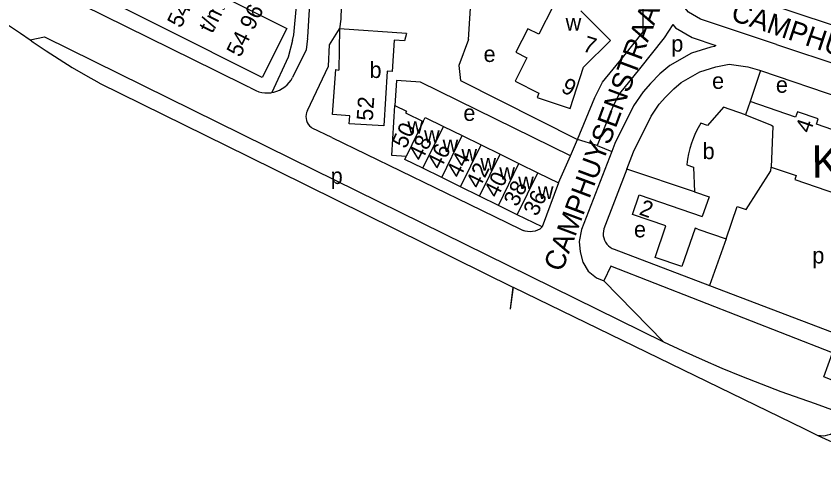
# Model space of a CAD drawing. Extents: x 159700 to 161346, y 381730 to 382922.
# Drawn here: x 160448.9 to 160648.4, y 381904.1 to 382017.6 of the extents above; entities that cross this region are included whole.
import ezdxf

# ---------------------------------------------------------------- set-up
doc = ezdxf.new("R2010")
doc.units = 0
for name, color, linetype in [('BLT_Basislijn', 7, 'Continuous'), ('BLT_Bebouwing', 7, 'Continuous'), ('BLT_Bebouwing_beschrifting', 7, 'Continuous'), ('BLT_Centroide', 7, 'Continuous'), ('BLT_Huisnummer', 7, 'Continuous'), ('BLT_Huisnummer_ tussenligend', 7, 'Continuous'), ('BLT_Huisnummer_reeks', 7, 'Continuous'), ('BLT_Onderverdeling_panden', 7, 'Continuous'), ('BLT_Straatnaam', 7, 'Continuous'), ('BLT_Vlakafsluiter', 7, 'Continuous')]:
    doc.layers.add(name, color=color, linetype=linetype)

msp = doc.modelspace()

# ---------------------------------------------------------------- linework, layer by layer
at = {"layer": 'BLT_Basislijn'}
for p, q in [((160560.55, 382011.82), (160561.47, 382025.64)), ((160517.46, 382012.97), (160518.11, 382020.15)), ((160449.95, 382013.43), (160452.33, 382011.74)), ((160452.33, 382011.74), (160455.83, 382012.49)), ((160455.83, 382012.49), (160516.77, 381982.49)), ((160517.1, 382011.58), (160517.46, 382012.97)), ((160636.62, 382010.62), (160676.49, 381997.4)), ((160632.68, 382004.19), (160630.13, 381996.56)), ((160632.68, 382004.19), (160661.34, 381994.43)), ((160469.46, 382001.05), (160506.07, 381983.01)), ((160506.76, 381999.94), (160506.02, 382000.27)), ((160526.82, 381987.61), (160522.01, 381989.98)), ((160526.82, 381987.61), (160560.77, 381971.16)), ((160592.33, 381985.67), (160587.53, 381987.15)), ((160596.01, 381984.19), (160588.48, 381964.91)), ((160506.07, 381983.01), (160571.57, 381950.73)), ((160516.77, 381982.49), (160575.81, 381953.44)), ((160599.67, 381979.82), (160594.03, 381965.09)), ((160616.37, 381974.26), (160599.67, 381979.82)), ((160560.77, 381971.16), (160573.4, 381965.04)), ((160573.4, 381965.04), (160574.12, 381964.69)), ((160624.2, 381962.59), (160620.15, 381951.07)), ((160596.55, 381960.05), (160620.15, 381951.07)), ((160575.81, 381953.44), (160608.79, 381937.16)), ((160571.57, 381950.73), (160571.62, 381950.71)), ((160571.62, 381950.71), (160643.42, 381915.76)), ((160620.15, 381951.07), (160650.43, 381939.54)), ((160646.24, 381921.97), (160652.7, 381919.55)), ((160643.42, 381915.76), (160643.55, 381915.7)), ((160643.55, 381915.7), (160646.91, 381914.06))]:
    msp.add_line(p, q, dxfattribs=at)
for points in [[(160520.83, 382012.11), (160520.92, 382012.42), (160527.41, 382120.66)], [(160642.54, 382050.16), (160642.45, 382049.95), (160632.17, 382023.66), (160633.53, 382021.46), (160634.31, 382020.85), (160657.35, 382013.14)], [(160498.2, 382004.12), (160443.07, 382031.28), (160444.45, 382034.05)], [(160636.62, 382010.62), (160617.91, 382016.89), (160614.96, 382018.61), (160613.11, 382020.7), (160612.16, 382023.68), (160612.33, 382026.15), (160612.91, 382028.38), (160610.21, 382029.12)], [(160587.53, 381987.15), (160591.79, 381997.56), (160593.7, 382001.28), (160598.94, 382007.73), (160603.71, 382013.72), (160603.84, 382025.99)], [(160431.6, 382024.13), (160434.76, 382022.52), (160437.88, 382020.84), (160440.96, 382019.09), (160444, 382017.27), (160447, 382015.38), (160449.95, 382013.43)], [(160529.14, 382019.87), (160529.05, 382016.87), (160528.74, 382014.45)], [(160520.82, 381994.28), (160526.02, 382005.25), (160526.24, 382010.55), (160528.74, 382014.45)], [(160611.02, 382015.51), (160608.93, 382012.25), (160602.84, 382004.59), (160597.91, 381998.53), (160596.34, 381995.46), (160592.33, 381985.67), (160596.01, 381984.19)], [(160611.02, 382015.51), (160611.75, 382014.69), (160615.84, 382012.31), (160621.65, 382010.36)], [(160452.33, 382011.74), (160453.08, 382011.21), (160456.25, 382009.06), (160459.46, 382006.97), (160462.72, 382004.95), (160466.02, 382003), (160469.35, 382001.11), (160469.46, 382001.05)], [(160520.83, 382012.11), (160520.53, 382009.28), (160517.13, 382002.43)], [(160560.55, 382011.82), (160558.17, 382005.41), (160558.65, 382001.68), (160587.53, 381987.15)], [(160517.1, 382011.58), (160516.06, 382007.5), (160511.99, 381998.75)], [(160621.65, 382010.36), (160621.34, 382010.13), (160620.47, 382009.96), (160615.7, 382008.44), (160610.3, 382005.39), (160607.87, 382003.37), (160605.56, 382000.99), (160603.75, 381998.93), (160601.38, 381995.46), (160596.77, 381986.15), (160596.01, 381984.19)], [(160599.67, 381979.82), (160601.35, 381984.13), (160605.7, 381992.93), (160607.71, 381995.86), (160609.23, 381997.6), (160611.27, 381999.69), (160613.15, 382001.25), (160617.71, 382003.84), (160621.7, 382005.11), (160624.95, 382005.72), (160629.61, 382005.11), (160632.47, 382004.26), (160632.68, 382004.19)], [(160506.02, 382000.27), (160498.2, 382004.12)], [(160511.99, 381998.75), (160512.52, 381998.85), (160513.24, 381999.07), (160513.94, 381999.36), (160514.6, 381999.73), (160515.22, 382000.16), (160515.79, 382000.65), (160516.31, 382001.2), (160516.76, 382001.81), (160517.13, 382002.43)], [(160585.75, 381983.12), (160548.76, 382001.31), (160542.79, 382001.69), (160542.4, 381995.58)], [(160506.76, 381999.94), (160507.4, 381999.54), (160508.08, 381999.21), (160508.79, 381998.95), (160509.52, 381998.78), (160510.27, 381998.68), (160511.03, 381998.65), (160511.78, 381998.71), (160511.99, 381998.75)], [(160520.82, 381994.28), (160520.61, 381993.81), (160520.48, 381993.32), (160520.43, 381992.82), (160520.46, 381992.31), (160520.57, 381991.82), (160520.75, 381991.34), (160521.01, 381990.91), (160521.33, 381990.51), (160521.71, 381990.18), (160522.01, 381989.98)], [(160585.75, 381983.12), (160587.53, 381987.15)], [(160582.81, 381976.44), (160585.75, 381983.12)], [(160578.76, 381965.58), (160578.17, 381965.01), (160577.61, 381964.74), (160577.02, 381964.54), (160576.4, 381964.42), (160575.78, 381964.39), (160575.16, 381964.43), (160574.55, 381964.55), (160574.12, 381964.69)], [(160588.48, 381964.91), (160587.92, 381961.96), (160588.15, 381959.38), (160588.85, 381956.88), (160590.13, 381954.62), (160592.17, 381953.02), (160594.03, 381952.29)], [(160594.03, 381965.09), (160593.9, 381964.53), (160593.85, 381963.97), (160593.88, 381963.4), (160593.99, 381962.84), (160594.18, 381962.3), (160594.43, 381961.79), (160594.76, 381961.32), (160595.15, 381960.9), (160595.6, 381960.55), (160596.09, 381960.25), (160596.55, 381960.05)], [(160652.78, 381926.72), (160648.37, 381928.58), (160650.47, 381934.46), (160595.71, 381955.86), (160594.03, 381952.29)], [(160608.79, 381937.16), (160613.54, 381934.94), (160618.33, 381932.8), (160623.14, 381930.73), (160627.99, 381928.73), (160632.87, 381926.81), (160637.77, 381924.96), (160642.71, 381923.19), (160646.24, 381921.97)], [(160646.91, 381914.06), (160647.55, 381914.04), (160648.16, 381914.01), (160648.78, 381914.07), (160649.38, 381914.21), (160649.96, 381914.42), (160650.5, 381914.71), (160651.01, 381915.06), (160651.46, 381915.48), (160651.75, 381915.81)]]:
    msp.add_lwpolyline(points, dxfattribs=at)
at = {"layer": 'BLT_Bebouwing'}
for p, q in [((160528.74, 382014.45), (160528.53, 382004.31)), ((160545.24, 382013.36), (160528.74, 382014.45)), ((160630.13, 381996.56), (160628.98, 381993.24)), ((160577.79, 381966.06), (160577.79, 381966.06)), ((160617.26, 381964.98), (160624.2, 381962.59))]:
    msp.add_line(p, q, dxfattribs=at)
msp.add_lwpolyline([(160467.76, 382065.94), (160479.92, 382059.86), (160466.35, 382032.89), (160472.46, 382029.82), (160475.06, 382035), (160515.73, 382014.58), (160509.66, 382002.5), (160460.2, 382027.33), (160459.42, 382025.76), (160454.11, 382028.42), (160457.35, 382034.88), (160453.2, 382036.96)], close=True, dxfattribs=at)
for points in [[(160567.26, 382027.36), (160581.5, 382020.11), (160577.96, 382013.12), (160575.23, 382014.5), (160572.3, 382008.73), (160575.02, 382007.35), (160572.09, 382001.58), (160577.96, 381998.58)], [(160577.96, 381998.58), (160577.55, 381997.5), (160585.71, 381994.82), (160589.02, 382004.99), (160595.64, 382011.62), (160588.37, 382018.94)], [(160545.24, 382013.36), (160544.78, 382011.51), (160542.25, 382011.66), (160541.74, 382003.96), (160540.54, 382004.04), (160539.65, 381990.49)], [(160527.04, 381993.29), (160527.8, 382004.4), (160528.53, 382004.31)], [(160661.34, 381994.43), (160658.67, 381986.71), (160646.51, 381990.91), (160646.97, 381992.25), (160641.84, 381994.02), (160641.37, 381992.68), (160630.13, 381996.56)], [(160545.19, 381982.98), (160541.62, 381983.2), (160542.4, 381995.58)], [(160542.4, 381995.58), (160545.26, 381994.18), (160545.05, 381993.75), (160549.37, 381991.63)], [(160628.98, 381993.24), (160623.55, 381995.11), (160619.63, 381990.62), (160617.99, 381991.18)], [(160539.65, 381990.49), (160531.1, 381991.02), (160531.25, 381992.99), (160527.04, 381993.29)], [(160549.37, 381991.63), (160549.37, 381991.63), (160549.9, 381992.59), (160554.39, 381990.39)], [(160554.39, 381990.39), (160559.06, 381988.1)], [(160617.99, 381991.18), (160617.3, 381990.01), (160616.68, 381988.79), (160616.13, 381987.55), (160615.66, 381986.27), (160615.26, 381984.96), (160614.94, 381983.64), (160614.69, 381982.3), (160614.53, 381980.95), (160614.52, 381980.88)], [(160559.06, 381988.1), (160563.73, 381985.81)], [(160563.73, 381985.81), (160568.39, 381983.51)], [(160549.3, 381980.04), (160544.83, 381982.24), (160545.19, 381982.98)], [(160568.39, 381983.51), (160573.06, 381981.22)], [(160553.97, 381977.75), (160549.3, 381980.04)], [(160573.06, 381981.22), (160577.73, 381978.93)], [(160614.52, 381980.88), (160616.13, 381980.3), (160616.37, 381974.26)], [(160624.2, 381962.59), (160626.97, 381970.62), (160629.15, 381969.87), (160635.29, 381979.4), (160635.38, 381980.36)], [(160635.38, 381980.36), (160641.53, 381978.24), (160641.2, 381977.29), (160667.53, 381968.21)], [(160558.64, 381975.46), (160553.97, 381977.75)], [(160577.73, 381978.93), (160582.81, 381976.44)], [(160582.81, 381976.44), (160578.76, 381965.58)], [(160563.3, 381973.17), (160558.64, 381975.46)], [(160616.37, 381974.26), (160620.02, 381973), (160618.34, 381968.11)], [(160567.97, 381970.88), (160563.3, 381973.17)], [(160617.26, 381964.98), (160616.55, 381965.23), (160613.29, 381955.77), (160606.68, 381958.05), (160609.36, 381965.82), (160601.1, 381968.67), (160602.75, 381973.48), (160618.34, 381968.11)], [(160572.64, 381968.58), (160567.97, 381970.88)], [(160578.76, 381965.58), (160572.64, 381968.58)]]:
    msp.add_lwpolyline(points, dxfattribs=at)
at = {"layer": 'BLT_Onderverdeling_panden'}
for p, q in [((160549.37, 381991.63), (160545.19, 381982.98)), ((160549.3, 381980.04), (160554.39, 381990.39)), ((160553.97, 381977.75), (160559.06, 381988.1)), ((160558.64, 381975.46), (160563.73, 381985.81)), ((160563.3, 381973.17), (160568.39, 381983.51)), ((160567.97, 381970.88), (160573.06, 381981.22)), ((160572.64, 381968.58), (160577.73, 381978.93))]:
    msp.add_line(p, q, dxfattribs=at)
msp.add_lwpolyline([(160628.98, 381993.24), (160635.41, 381990.7), (160635.73, 381990.41), (160635.38, 381980.36)], dxfattribs=at)
at = {"layer": 'BLT_Vlakafsluiter'}
for p, q in [((160594.03, 381952.29), (160608.79, 381937.16)), ((160571.57, 381950.73), (160570.84, 381945.31)), ((160571.62, 381950.71), (160570.89, 381945.3)), ((160646.91, 381914.06), (160668.73, 381904.11))]:
    msp.add_line(p, q, dxfattribs=at)

# ---------------------------------------------------------------- texts
at = {"layer": 'BLT_Bebouwing_beschrifting'}
msp.add_text('Kerk', height=8, rotation=0.8446, dxfattribs=at).set_placement((160645.39, 381977.71))
at = {"layer": 'BLT_Centroide'}
for s, p in [('w', (160584.58, 382014.05)), ('p', (160610.67, 382008.84)), ('e', (160564.31, 382006.29)), ('b', (160536.14, 382002.34)), ('e', (160620.75, 381999.65)), ('e', (160636.51, 381998.69)), ('e', (160559.33, 381991.74)), ('w', (160545.5, 381988.58)), ('w', (160549.61, 381986.36)), ('w', (160554.19, 381984.08)), ('b', (160618.41, 381982.3)), ('w', (160558.84, 381981.77)), ('w', (160563.52, 381979.48)), ('w', (160568.19, 381977.2)), ('p', (160526.56, 381976.17)), ('w', (160572.86, 381974.89)), ('w', (160577.72, 381972.5)), ('e', (160601.46, 381962.99)), ('p', (160645.51, 381956.55))]:
    msp.add_text(s, height=4, dxfattribs=at).set_placement(p)
at = {"layer": 'BLT_Huisnummer'}
for s, rotation, p in [('52', 86.2432, (160536.94, 381991.68)), ('4', 70.9707, (160644.99, 381988.52)), ('50', 64.1831, (160545.05, 381984.69)), ('48', 63.7992, (160549.1, 381981.61)), ('44', 63.7992, (160558.49, 381977.39)), ('40', 63.7992, (160567.76, 381972.52)), ('36', 63.7992, (160577.49, 381967.99)), ('2', 340.9584, (160602.51, 381968.68))]:
    msp.add_text(s, height=4, rotation=rotation, dxfattribs=at).set_placement(p)
at = {"layer": 'BLT_Huisnummer_ tussenligend'}
for s, p in [('46', (160553.69, 381979.5)), ('42', (160563.3, 381974.77)), ('38', (160572.63, 381970.36))]:
    msp.add_text(s, height=4, rotation=63.7992, dxfattribs=at).set_placement(p)
at = {"layer": 'BLT_Huisnummer_reeks'}
for s, rotation, p in [('54 01', 63.8753, (160489.55, 382014.48)), ('t/m', 63.8753, (160497.32, 382013.14)), ('54 96', 63.8753, (160504.21, 382007.25)), ('7', 342.1892, (160588.56, 382009.04)), ('9', 333.066, (160583.2, 381999.05))]:
    msp.add_text(s, height=4, rotation=rotation, dxfattribs=at).set_placement(p)
at = {"layer": 'BLT_Straatnaam'}
for rotation, p in [(69.5327, (160583.69, 381954.24)), (341.4268, (160625.12, 382016.68))]:
    msp.add_text('CAMPHUYSENSTRAAT', height=5, rotation=rotation, dxfattribs=at).set_placement(p)

doc.saveas('drawing.dxf')
